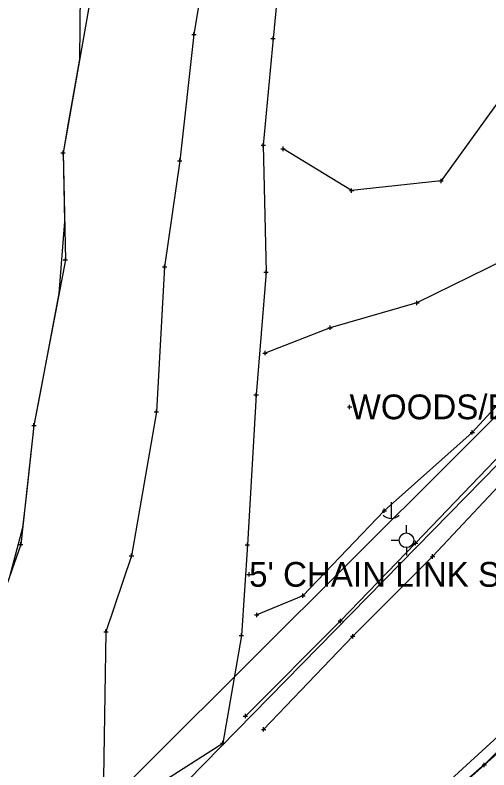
# Model space of a CAD drawing. Extents: x -1 to 1157254, y -1 to 2021979.
# Drawn here: x 1148933 to 1149070.8, y 2018522.4 to 2018741.9 of the extents above; entities that cross this region are included whole.
import ezdxf

# ---------------------------------------------------------------- set-up
doc = ezdxf.new("R2010")
doc.units = 0
for name, color, linetype in [('S_BUILDING_ANNOT', 7, 'Continuous'), ('S_CAL_CORNER_ANNOT', 7, 'Continuous'), ('S_CATCH_BASIN', 7, 'Continuous'), ('S_CONTOUR_ANNOT', 7, 'Continuous'), ('S_CTL_TABLE', 7, 'Continuous'), ('S_DRIVEWAY_ANNOT', 7, 'Continuous'), ('S_DROP_INLET', 7, 'Continuous'), ('S_EDGE_BITUMINOUS_ANNOT', 7, 'Continuous'), ('S_EXISTING_ALIGNMENT', 7, 'Continuous'), ('S_GAS_PUMP_ISLAND_ANNOT', 7, 'Continuous'), ('S_GATE', 7, 'Continuous')]:
    doc.layers.add(name, color=color, linetype=linetype)

msp = doc.modelspace()

# ---------------------------------------------------------------- linework, layer by layer
at = {"layer": 'S_BUILDING_ANNOT'}
for p, q in [((1149029.69, 2018627.97), (1149030.96, 2018627.97)), ((1149030.33, 2018627.33), (1149030.33, 2018628.61)), ((1149030.33, 2018627.97), (1149030.33, 2018627.97)), ((1149048.85, 2018588.37), (1149050.12, 2018588.37)), ((1149049.48, 2018587.74), (1149049.48, 2018589.01)), ((1149049.48, 2018588.37), (1149049.48, 2018588.37)), ((1149000.46, 2018579.25), (1149001.73, 2018579.25)), ((1149001.09, 2018578.61), (1149001.09, 2018579.89)), ((1149001.09, 2018579.25), (1149001.09, 2018579.25)), ((1149027.01, 2018565.72), (1149028.28, 2018565.72)), ((1149027.64, 2018565.09), (1149027.64, 2018566.36)), ((1149027.64, 2018565.72), (1149027.64, 2018565.72)), ((1148999.36, 2018538.04), (1149000.63, 2018538.04)), ((1149000, 2018537.4), (1149000, 2018538.67)), ((1149000, 2018538.04), (1149000, 2018538.04)), ((1149068.86, 2018523.84), (1149070.13, 2018523.84)), ((1149069.5, 2018523.2), (1149069.5, 2018524.48)), ((1149069.5, 2018523.84), (1149069.5, 2018523.84))]:
    msp.add_line(p, q, dxfattribs=at)
at = {"layer": 'S_CAL_CORNER_ANNOT'}
msp.add_lwpolyline([(1150682.05, 2019865.85), (1150601.54, 2019813.47), (1150510.58, 2019743.97), (1150405.28, 2019665.92), (1150310.69, 2019593.56), (1150188.92, 2019499.64), (1150039.45, 2019388.15), (1149962.15, 2019331.17), (1149944.63, 2019319.08), (1149774.15, 2019191.52), (1149712.73, 2019145.6), (1149665.81, 2019108.74), (1149605.46, 2019057.66), (1149527.46, 2018983.58), (1149450.12, 2018902.93), (1149278.32, 2018738.82), (1149257.2, 2018716.38), (1149237.23, 2018691.25), (1149165.09, 2018617.77), (1149125.26, 2018579.57), (1149069.5, 2018523.84), (1149012.03, 2018473.77), (1148938.88, 2018408.55)], dxfattribs=at)
at = {"layer": 'S_CATCH_BASIN'}
for p, q in [((1149042.36, 2018600.25), (1149042.36, 2018595.53)), ((1149046.85, 2018591.28), (1149046.85, 2018593.52)), ((1149044.76, 2018589.15), (1149042.44, 2018589.15)), ((1149046.93, 2018584.73), (1149046.93, 2018587.05))]:
    msp.add_line(p, q, dxfattribs=at)
msp.add_circle((1149046.85, 2018589.17), 2.13, dxfattribs=at)
msp.add_arc((1149042.43, 2018598.95), 3.41, 226.3972, 313.6028, dxfattribs=at)
at = {"layer": 'S_CONTOUR_ANNOT'}
for points in [[(1149931.59, 2019393.98), (1149688.42, 2019230.92), (1149605.65, 2019167.39), (1149471.25, 2019025.78), (1149394.11, 2018934.21), (1149347.84, 2018899.68), (1149226.01, 2018779.47), (1149177.83, 2018729.86), (1148942.89, 2018495.75), (1148824.88, 2018414.4), (1148656.17, 2018321.62), (1148428.99, 2018204.95), (1148398.58, 2018185.48), (1148319.88, 2018123.12), (1148171.01, 2018007.64), (1148133.82, 2017978.13)], [(1149934.92, 2019374.11), (1149784.56, 2019258.12), (1149678.43, 2019178.13), (1149472.4, 2019004.16), (1149427, 2018951.04), (1149358.36, 2018900), (1149291.74, 2018823.41), (1149233.45, 2018767.69), (1149177.23, 2018710.91), (1149078.39, 2018616.37), (1148964.19, 2018499.8), (1148972, 2018491.15), (1148988.16, 2018467.17), (1149002.28, 2018452.45)]]:
    msp.add_lwpolyline(points, dxfattribs=at)
at = {"layer": 'S_CTL_TABLE'}
for p, q in [((1148985.06, 2018735.6), (1148985.06, 2018736.88)), ((1148984.42, 2018736.24), (1148985.69, 2018736.24)), ((1148985.06, 2018736.24), (1148985.06, 2018736.24)), ((1149007.41, 2018735.09), (1149008.69, 2018735.1)), ((1149008.05, 2018734.46), (1149008.05, 2018735.73)), ((1149008.05, 2018735.1), (1149008.05, 2018735.1)), ((1149004.59, 2018704.07), (1149005.86, 2018704.07)), ((1149005.22, 2018703.44), (1149005.22, 2018704.71)), ((1149005.22, 2018704.07), (1149005.22, 2018704.07)), ((1149010.95, 2018702.37), (1149010.95, 2018703.65)), ((1148946.33, 2018701.86), (1148947.6, 2018701.86)), ((1148946.97, 2018701.22), (1148946.96, 2018702.5)), ((1148946.96, 2018701.86), (1148946.96, 2018701.86)), ((1149010.31, 2018703.01), (1149011.59, 2018703.01)), ((1149010.95, 2018703.01), (1149010.95, 2018703.01)), ((1148980.3, 2018699.52), (1148981.57, 2018699.52)), ((1148980.94, 2018698.88), (1148980.94, 2018700.16)), ((1148980.94, 2018699.52), (1148980.94, 2018699.52)), ((1149056.3, 2018693.7), (1149057.58, 2018693.7)), ((1149056.94, 2018693.06), (1149056.94, 2018694.34)), ((1149056.94, 2018693.7), (1149056.94, 2018693.7)), ((1149030.28, 2018690.87), (1149031.55, 2018690.87)), ((1149030.91, 2018690.24), (1149030.91, 2018691.51)), ((1149030.91, 2018690.87), (1149030.91, 2018690.87)), ((1148947.64, 2018670.05), (1148947.64, 2018671.33)), ((1148947, 2018670.69), (1148948.28, 2018670.69)), ((1148947.64, 2018670.69), (1148947.64, 2018670.69)), ((1148975.87, 2018668.66), (1148977.15, 2018668.66)), ((1148976.51, 2018668.02), (1148976.51, 2018669.29)), ((1148976.51, 2018668.66), (1148976.51, 2018668.66)), ((1149005.4, 2018667.15), (1149006.67, 2018667.16)), ((1149006.04, 2018666.52), (1149006.03, 2018667.79)), ((1149006.04, 2018667.15), (1149006.04, 2018667.15)), ((1149049.24, 2018658.2), (1149050.52, 2018658.2)), ((1149049.88, 2018657.56), (1149049.88, 2018658.84)), ((1149049.88, 2018658.2), (1149049.88, 2018658.2)), ((1149023.98, 2018651), (1149025.26, 2018651)), ((1149024.62, 2018650.36), (1149024.62, 2018651.64)), ((1149024.62, 2018651), (1149024.62, 2018651)), ((1149005.09, 2018643.59), (1149006.36, 2018643.59)), ((1149005.73, 2018642.96), (1149005.72, 2018644.23)), ((1149005.72, 2018643.59), (1149005.72, 2018643.59)), ((1149002.5, 2018631.46), (1149003.78, 2018631.46)), ((1149003.14, 2018630.83), (1149003.14, 2018632.1)), ((1149003.14, 2018631.46), (1149003.14, 2018631.46)), ((1148974.13, 2018625.93), (1148974.12, 2018627.2)), ((1148973.49, 2018626.56), (1148974.76, 2018626.57)), ((1148974.13, 2018626.57), (1148974.13, 2018626.57)), ((1148937.88, 2018622.58), (1148939.16, 2018622.59)), ((1148938.52, 2018621.95), (1148938.52, 2018623.22)), ((1148938.52, 2018622.59), (1148938.52, 2018622.59)), ((1149065.35, 2018620.52), (1149066.62, 2018620.52)), ((1149065.98, 2018619.89), (1149065.98, 2018621.16)), ((1149065.98, 2018620.52), (1149065.98, 2018620.52)), ((1149040.41, 2018597.14), (1149040.41, 2018598.42)), ((1149039.77, 2018597.78), (1149041.05, 2018597.78)), ((1149040.41, 2018597.78), (1149040.41, 2018597.78)), ((1148934.03, 2018587.98), (1148935.3, 2018587.98)), ((1148934.66, 2018587.34), (1148934.66, 2018588.61)), ((1148934.66, 2018587.98), (1148934.66, 2018587.98)), ((1148999.95, 2018587.8), (1149001.23, 2018587.8)), ((1149000.59, 2018587.16), (1149000.59, 2018588.44)), ((1149000.59, 2018587.8), (1149000.59, 2018587.8)), ((1148966.88, 2018584.06), (1148966.88, 2018585.33)), ((1148966.24, 2018584.69), (1148967.52, 2018584.69)), ((1148966.88, 2018584.69), (1148966.88, 2018584.69)), ((1149053.8, 2018584.44), (1149055.07, 2018584.44)), ((1149054.44, 2018583.81), (1149054.44, 2018585.08)), ((1149054.44, 2018584.44), (1149054.44, 2018584.44)), ((1149016.12, 2018573.05), (1149017.39, 2018573.05)), ((1149016.75, 2018572.42), (1149016.75, 2018573.69)), ((1149016.75, 2018573.05), (1149016.75, 2018573.05)), ((1149003.31, 2018566.81), (1149003.31, 2018568.08)), ((1149002.68, 2018567.44), (1149003.95, 2018567.45)), ((1149003.31, 2018567.45), (1149003.31, 2018567.45)), ((1148959.47, 2018561.91), (1148959.46, 2018563.18)), ((1148958.83, 2018562.54), (1148960.1, 2018562.54)), ((1148959.46, 2018562.54), (1148959.46, 2018562.54)), ((1148998.2, 2018561.47), (1148999.47, 2018561.48)), ((1148998.83, 2018560.84), (1148998.83, 2018562.11)), ((1148998.83, 2018561.47), (1148998.83, 2018561.47)), ((1149030.61, 2018561.24), (1149031.88, 2018561.24)), ((1149031.25, 2018560.6), (1149031.25, 2018561.87)), ((1149031.25, 2018561.24), (1149031.25, 2018561.24)), ((1149005.32, 2018533.52), (1149005.32, 2018534.79)), ((1149004.68, 2018534.15), (1149005.96, 2018534.16)), ((1149005.32, 2018534.15), (1149005.32, 2018534.15)), ((1148993.43, 2018529.52), (1148993.43, 2018530.79)), ((1148993.44, 2018529.54), (1148993.44, 2018530.81)), ((1148992.79, 2018530.16), (1148994.07, 2018530.16)), ((1148992.8, 2018530.17), (1148994.07, 2018530.18)), ((1148993.43, 2018530.16), (1148993.43, 2018530.16)), ((1148993.44, 2018530.18), (1148993.44, 2018530.18))]:
    msp.add_line(p, q, dxfattribs=at)
at = {"layer": 'S_DRIVEWAY_ANNOT'}
msp.add_lwpolyline([(1149125.31, 2018577.6), (1149123.98, 2018575.58), (1149119.22, 2018571.03), (1149104.16, 2018559.66), (1149075.87, 2018534.35), (1149057.36, 2018517.38), (1149039.69, 2018500.16), (1149035.58, 2018491.89), (1149017.47, 2018477.33), (1148997.82, 2018458.73), (1148983.49, 2018447.78), (1148967.07, 2018431.98), (1148964.82, 2018430.58)], dxfattribs=at)
at = {"layer": 'S_DROP_INLET'}
msp.add_lwpolyline([(1149478.88, 2018922.64), (1149385.84, 2018831.36), (1149330.57, 2018775.16), (1149250.6, 2018696.8), (1149231.5, 2018678.75), (1149169.67, 2018614.3), (1149128.45, 2018577.04), (1149075.89, 2018529.44), (1149016.28, 2018476.33), (1148941.34, 2018408.7), (1148861.11, 2018354.7), (1148778.49, 2018311.96), (1148755.86, 2018297.95), (1148577.39, 2018201.52), (1148460.64, 2018136.54), (1148334.57, 2018041.74), (1148195.53, 2017935.77), (1148138.82, 2017892.99)], dxfattribs=at)
at = {"layer": 'S_EDGE_BITUMINOUS_ANNOT'}
for points in [[(1149067.63, 2018843.4), (1149040.14, 2018842.38), (1149016.82, 2018839.69), (1148987.54, 2018835.43), (1148961.56, 2018822.38), (1148952.28, 2018777.42), (1148955.24, 2018748.73), (1148946.96, 2018701.86), (1148947.64, 2018670.69), (1148938.52, 2018622.59), (1148934.66, 2018587.98), (1148921.35, 2018550.01), (1148931.81, 2018497.51), (1148958.59, 2018507.83), (1148993.43, 2018530.16)], [(1149094.13, 2018792.39), (1149060.11, 2018799.89), (1149016.82, 2018803.96), (1148991.25, 2018773.76), (1148985.06, 2018736.24), (1148980.94, 2018699.52), (1148976.51, 2018668.66), (1148974.13, 2018626.57), (1148966.88, 2018584.69), (1148959.46, 2018562.54), (1148958.58, 2018507.88)], [(1149113.35, 2018767.36), (1149070.23, 2018773.93), (1149042.42, 2018769.76), (1149011.7, 2018772.44), (1149008.05, 2018735.1), (1149005.22, 2018704.07), (1149006.04, 2018667.15), (1149003.14, 2018631.46), (1149000.59, 2018587.8), (1148998.83, 2018561.47), (1148993.44, 2018530.18)], [(1149209.66, 2018763.38), (1149190.82, 2018746.34), (1149164.07, 2018726.23), (1149140.61, 2018698.34), (1149111.81, 2018670.5), (1149090.85, 2018647.68), (1149065.98, 2018620.52), (1149040.41, 2018597.78), (1149016.75, 2018573.05), (1149003.31, 2018567.45)], [(1149220.44, 2018752.64), (1149206, 2018740.27), (1149182.91, 2018715.07), (1149148.2, 2018678.03), (1149120.03, 2018648.7), (1149092.97, 2018625.6), (1149054.44, 2018584.44), (1149031.25, 2018561.24), (1149005.32, 2018534.15)], [(1149103.98, 2018740.89), (1149079.07, 2018724.35), (1149056.94, 2018693.7), (1149030.91, 2018690.87), (1149010.95, 2018703.01)], [(1149126.14, 2018712.85), (1149093.55, 2018700.26), (1149075.6, 2018670.82), (1149049.88, 2018658.2), (1149024.62, 2018651), (1149005.72, 2018643.59)]]:
    msp.add_lwpolyline(points, dxfattribs=at)
at = {"layer": 'S_EXISTING_ALIGNMENT'}
msp.add_lwpolyline([(1149218.86, 2018757.4), (1149203.28, 2018743.89), (1149177.1, 2018714.97), (1149144.93, 2018680.54), (1149114.76, 2018653.24), (1149088.86, 2018629.3), (1149049.48, 2018588.37), (1149027.64, 2018565.72), (1149000, 2018538.04)], dxfattribs=at)
at = {"layer": 'S_GAS_PUMP_ISLAND_ANNOT'}
msp.add_lwpolyline([(1148952.28, 2018777.42), (1148951.77, 2018729.08), (1148950.03, 2018719.25), (1148948.3, 2018709.42), (1148946.96, 2018701.86), (1148947.18, 2018691.88), (1148947.4, 2018681.9), (1148945.78, 2018660.9), (1148943.93, 2018651.11), (1148942.07, 2018641.32), (1148940.22, 2018631.53), (1148938.52, 2018622.59), (1148937.41, 2018612.66), (1148936.31, 2018602.74), (1148935.2, 2018592.82), (1148931.36, 2018578.57)], dxfattribs=at)

# ---------------------------------------------------------------- texts
at = {"layer": 'S_GATE'}
for s, p in [('WOODS/BRUSH', (1149030.33, 2018624.37)), ("5' CHAIN LINK STL PST POOR CN DOWN MANY PLACES", (1149001.09, 2018575.65))]:
    msp.add_text(s, height=7.2, dxfattribs=at).set_placement(p)

doc.saveas('drawing.dxf')
